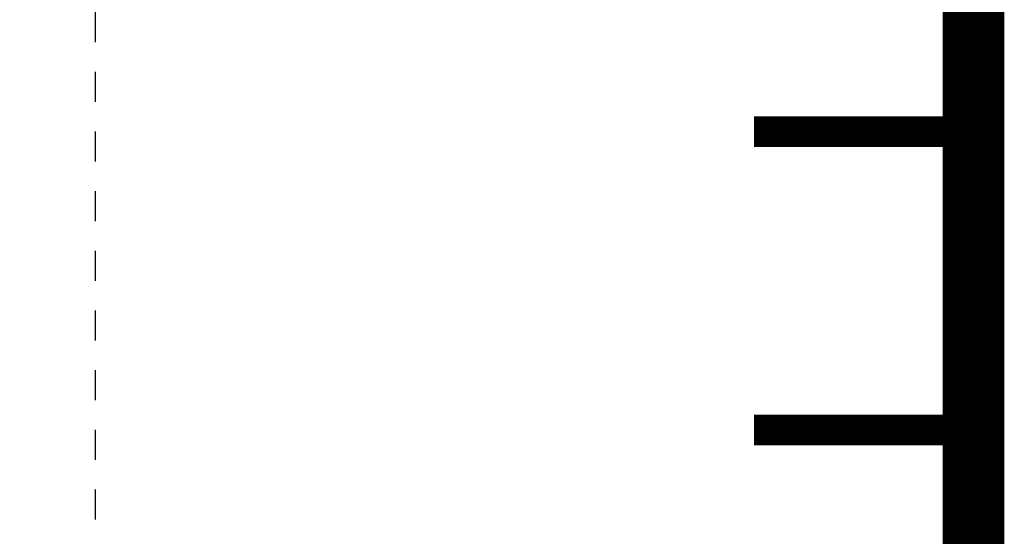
# Model space of a CAD drawing. Extents: x -2 to 113, y -136 to 16.
# Tile 443 of 541: x 108.35 to 111.65, y -54 to -52.26. Entities that reach past the tile are written whole.
import ezdxf

# ---------------------------------------------------------------- set-up
doc = ezdxf.new("R2010")
doc.units = 0
doc.header["$MEASUREMENT"] = 0
doc.linetypes.add('DOT', pattern=[0.04, 0, -0.04])
doc.linetypes.add('SOLID', pattern=[0])
doc.layers.get('0').update_dxf_attribs({"linetype": 'SOLID'})
for name, color, linetype in [('1', 7, 'SOLID'), ('10', 7, 'SOLID'), ('11', 7, 'SOLID'), ('12', 7, 'SOLID'), ('13', 7, 'SOLID'), ('14', 7, 'SOLID'), ('15', 7, 'SOLID'), ('16', 7, 'SOLID'), ('17', 7, 'SOLID'), ('18', 7, 'SOLID'), ('19', 7, 'SOLID'), ('2', 7, 'SOLID'), ('20', 7, 'SOLID'), ('21', 7, 'SOLID'), ('22', 7, 'SOLID'), ('23', 7, 'SOLID'), ('24', 7, 'SOLID'), ('25', 7, 'SOLID'), ('26', 7, 'SOLID'), ('27', 7, 'SOLID'), ('28', 7, 'SOLID'), ('29', 7, 'SOLID'), ('3', 7, 'SOLID'), ('30', 7, 'SOLID'), ('31', 7, 'SOLID'), ('32', 7, 'SOLID'), ('33', 7, 'SOLID'), ('34', 7, 'SOLID'), ('35', 7, 'SOLID'), ('36', 7, 'SOLID'), ('37', 7, 'SOLID'), ('38', 7, 'SOLID'), ('39', 7, 'SOLID'), ('4', 7, 'SOLID'), ('40', 7, 'SOLID'), ('41', 7, 'SOLID'), ('42', 7, 'SOLID'), ('43', 7, 'SOLID'), ('44', 7, 'SOLID'), ('45', 7, 'SOLID'), ('46', 7, 'SOLID'), ('47', 7, 'SOLID'), ('48', 7, 'SOLID'), ('49', 7, 'SOLID'), ('5', 7, 'SOLID'), ('50', 7, 'SOLID'), ('51', 7, 'SOLID'), ('52', 7, 'SOLID'), ('53', 7, 'SOLID'), ('54', 7, 'SOLID'), ('55', 7, 'SOLID'), ('56', 7, 'SOLID'), ('57', 7, 'SOLID'), ('58', 7, 'SOLID'), ('59', 7, 'SOLID'), ('6', 7, 'SOLID'), ('60', 7, 'SOLID'), ('61', 7, 'SOLID'), ('62', 7, 'SOLID'), ('63', 7, 'SOLID'), ('64', 7, 'SOLID'), ('65', 7, 'SOLID'), ('66', 7, 'SOLID'), ('67', 7, 'SOLID'), ('68', 7, 'SOLID'), ('7', 7, 'SOLID'), ('8', 7, 'SOLID'), ('9', 7, 'SOLID')]:
    doc.layers.add(name, color=color, linetype=linetype)

msp = doc.modelspace()

# ---------------------------------------------------------------- linework, layer by layer
at = {"color": 7, "linetype": 'SOLID'}
for points, const_width in [([(-0.2175, -125.6385), (111.5472, -125.6385), (111.5472, 10.2438), (-0.2175, 10.2438), (-0.2175, -125.6385)], 0.2059), ([(111.5472, -52.6385), (110.8119, -52.6385)], 0.1029), ([(111.5472, -53.6385), (110.8119, -53.6385)], 0.1029)]:
    msp.add_lwpolyline(points, dxfattribs=dict(at, const_width=const_width))
at = {"color": 7, "linetype": 'DOT'}
msp.add_lwpolyline([(108.606, -25.6385), (108.606, -125.6385)], dxfattribs=at)
at = {"layer": '1', "color": 7, "linetype": 'SOLID'}
for points, const_width in [([(-0.2175, -125.6385), (111.5472, -125.6385), (111.5472, 10.2438), (-0.2175, 10.2438), (-0.2175, -125.6385)], 0.2059), ([(111.5472, -52.6385), (110.8119, -52.6385)], 0.1029), ([(111.5472, -53.6385), (110.8119, -53.6385)], 0.1029)]:
    msp.add_lwpolyline(points, dxfattribs=dict(at, const_width=const_width))
at = {"layer": '1', "color": 7, "linetype": 'DOT'}
msp.add_lwpolyline([(108.606, -25.6385), (108.606, -125.6385)], dxfattribs=at)
at = {"layer": '10', "color": 7, "linetype": 'SOLID'}
for points, const_width in [([(-0.2175, -125.6385), (111.5472, -125.6385), (111.5472, 10.2438), (-0.2175, 10.2438), (-0.2175, -125.6385)], 0.2059), ([(111.5472, -52.6385), (110.8119, -52.6385)], 0.1029), ([(111.5472, -53.6385), (110.8119, -53.6385)], 0.1029)]:
    msp.add_lwpolyline(points, dxfattribs=dict(at, const_width=const_width))
at = {"layer": '10', "color": 7, "linetype": 'DOT'}
msp.add_lwpolyline([(108.606, -25.6385), (108.606, -125.6385)], dxfattribs=at)
at = {"layer": '11', "color": 7, "linetype": 'SOLID'}
for points, const_width in [([(-0.2175, -125.6385), (111.5472, -125.6385), (111.5472, 10.2438), (-0.2175, 10.2438), (-0.2175, -125.6385)], 0.2059), ([(111.5472, -52.6385), (110.8119, -52.6385)], 0.1029), ([(111.5472, -53.6385), (110.8119, -53.6385)], 0.1029)]:
    msp.add_lwpolyline(points, dxfattribs=dict(at, const_width=const_width))
at = {"layer": '11', "color": 7, "linetype": 'DOT'}
msp.add_lwpolyline([(108.606, -25.6385), (108.606, -125.6385)], dxfattribs=at)
at = {"layer": '12', "color": 7, "linetype": 'SOLID'}
for points, const_width in [([(-0.2175, -125.6385), (111.5472, -125.6385), (111.5472, 10.2438), (-0.2175, 10.2438), (-0.2175, -125.6385)], 0.2059), ([(111.5472, -52.6385), (110.8119, -52.6385)], 0.1029), ([(111.5472, -53.6385), (110.8119, -53.6385)], 0.1029)]:
    msp.add_lwpolyline(points, dxfattribs=dict(at, const_width=const_width))
at = {"layer": '12', "color": 7, "linetype": 'DOT'}
msp.add_lwpolyline([(108.606, -25.6385), (108.606, -125.6385)], dxfattribs=at)
at = {"layer": '13', "color": 7, "linetype": 'SOLID'}
for points, const_width in [([(-0.2175, -125.6385), (111.5472, -125.6385), (111.5472, 10.2438), (-0.2175, 10.2438), (-0.2175, -125.6385)], 0.2059), ([(111.5472, -52.6385), (110.8119, -52.6385)], 0.1029), ([(111.5472, -53.6385), (110.8119, -53.6385)], 0.1029)]:
    msp.add_lwpolyline(points, dxfattribs=dict(at, const_width=const_width))
at = {"layer": '13', "color": 7, "linetype": 'DOT'}
msp.add_lwpolyline([(108.606, -25.6385), (108.606, -125.6385)], dxfattribs=at)
at = {"layer": '14', "color": 7, "linetype": 'SOLID'}
for points, const_width in [([(-0.2175, -125.6385), (111.5472, -125.6385), (111.5472, 10.2438), (-0.2175, 10.2438), (-0.2175, -125.6385)], 0.2059), ([(111.5472, -52.6385), (110.8119, -52.6385)], 0.1029), ([(111.5472, -53.6385), (110.8119, -53.6385)], 0.1029)]:
    msp.add_lwpolyline(points, dxfattribs=dict(at, const_width=const_width))
at = {"layer": '14', "color": 7, "linetype": 'DOT'}
msp.add_lwpolyline([(108.606, -25.6385), (108.606, -125.6385)], dxfattribs=at)
at = {"layer": '15', "color": 7, "linetype": 'SOLID'}
for points, const_width in [([(-0.2175, -125.6385), (111.5472, -125.6385), (111.5472, 10.2438), (-0.2175, 10.2438), (-0.2175, -125.6385)], 0.2059), ([(111.5472, -52.6385), (110.8119, -52.6385)], 0.1029), ([(111.5472, -53.6385), (110.8119, -53.6385)], 0.1029)]:
    msp.add_lwpolyline(points, dxfattribs=dict(at, const_width=const_width))
at = {"layer": '15', "color": 7, "linetype": 'DOT'}
msp.add_lwpolyline([(108.606, -25.6385), (108.606, -125.6385)], dxfattribs=at)
at = {"layer": '16', "color": 7, "linetype": 'SOLID'}
for points, const_width in [([(-0.2175, -125.6385), (111.5472, -125.6385), (111.5472, 10.2438), (-0.2175, 10.2438), (-0.2175, -125.6385)], 0.2059), ([(111.5472, -52.6385), (110.8119, -52.6385)], 0.1029), ([(111.5472, -53.6385), (110.8119, -53.6385)], 0.1029)]:
    msp.add_lwpolyline(points, dxfattribs=dict(at, const_width=const_width))
at = {"layer": '16', "color": 7, "linetype": 'DOT'}
msp.add_lwpolyline([(108.606, -25.6385), (108.606, -125.6385)], dxfattribs=at)
at = {"layer": '17', "color": 7, "linetype": 'SOLID'}
for points, const_width in [([(-0.2175, -125.6385), (111.5472, -125.6385), (111.5472, 10.2438), (-0.2175, 10.2438), (-0.2175, -125.6385)], 0.2059), ([(111.5472, -52.6385), (110.8119, -52.6385)], 0.1029), ([(111.5472, -53.6385), (110.8119, -53.6385)], 0.1029)]:
    msp.add_lwpolyline(points, dxfattribs=dict(at, const_width=const_width))
at = {"layer": '17', "color": 7, "linetype": 'DOT'}
msp.add_lwpolyline([(108.606, -25.6385), (108.606, -125.6385)], dxfattribs=at)
at = {"layer": '18', "color": 7, "linetype": 'SOLID'}
for points, const_width in [([(-0.2175, -125.6385), (111.5472, -125.6385), (111.5472, 10.2438), (-0.2175, 10.2438), (-0.2175, -125.6385)], 0.2059), ([(111.5472, -52.6385), (110.8119, -52.6385)], 0.1029), ([(111.5472, -53.6385), (110.8119, -53.6385)], 0.1029)]:
    msp.add_lwpolyline(points, dxfattribs=dict(at, const_width=const_width))
at = {"layer": '18', "color": 7, "linetype": 'DOT'}
msp.add_lwpolyline([(108.606, -25.6385), (108.606, -125.6385)], dxfattribs=at)
at = {"layer": '19', "color": 7, "linetype": 'SOLID'}
for points, const_width in [([(-0.2175, -125.6385), (111.5472, -125.6385), (111.5472, 10.2438), (-0.2175, 10.2438), (-0.2175, -125.6385)], 0.2059), ([(111.5472, -52.6385), (110.8119, -52.6385)], 0.1029), ([(111.5472, -53.6385), (110.8119, -53.6385)], 0.1029)]:
    msp.add_lwpolyline(points, dxfattribs=dict(at, const_width=const_width))
at = {"layer": '19', "color": 7, "linetype": 'DOT'}
msp.add_lwpolyline([(108.606, -25.6385), (108.606, -125.6385)], dxfattribs=at)
at = {"layer": '2', "color": 7, "linetype": 'SOLID'}
for points, const_width in [([(-0.2175, -125.6385), (111.5472, -125.6385), (111.5472, 10.2438), (-0.2175, 10.2438), (-0.2175, -125.6385)], 0.2059), ([(111.5472, -52.6385), (110.8119, -52.6385)], 0.1029), ([(111.5472, -53.6385), (110.8119, -53.6385)], 0.1029)]:
    msp.add_lwpolyline(points, dxfattribs=dict(at, const_width=const_width))
at = {"layer": '2', "color": 7, "linetype": 'DOT'}
msp.add_lwpolyline([(108.606, -25.6385), (108.606, -125.6385)], dxfattribs=at)
at = {"layer": '20', "color": 7, "linetype": 'SOLID'}
for points, const_width in [([(-0.2175, -125.6385), (111.5472, -125.6385), (111.5472, 10.2438), (-0.2175, 10.2438), (-0.2175, -125.6385)], 0.2059), ([(111.5472, -52.6385), (110.8119, -52.6385)], 0.1029), ([(111.5472, -53.6385), (110.8119, -53.6385)], 0.1029)]:
    msp.add_lwpolyline(points, dxfattribs=dict(at, const_width=const_width))
at = {"layer": '20', "color": 7, "linetype": 'DOT'}
msp.add_lwpolyline([(108.606, -25.6385), (108.606, -125.6385)], dxfattribs=at)
at = {"layer": '21', "color": 7, "linetype": 'SOLID'}
for points, const_width in [([(-0.2175, -125.6385), (111.5472, -125.6385), (111.5472, 10.2438), (-0.2175, 10.2438), (-0.2175, -125.6385)], 0.2059), ([(111.5472, -52.6385), (110.8119, -52.6385)], 0.1029), ([(111.5472, -53.6385), (110.8119, -53.6385)], 0.1029)]:
    msp.add_lwpolyline(points, dxfattribs=dict(at, const_width=const_width))
at = {"layer": '21', "color": 7, "linetype": 'DOT'}
msp.add_lwpolyline([(108.606, -25.6385), (108.606, -125.6385)], dxfattribs=at)
at = {"layer": '22', "color": 7, "linetype": 'SOLID'}
for points, const_width in [([(-0.2175, -125.6385), (111.5472, -125.6385), (111.5472, 10.2438), (-0.2175, 10.2438), (-0.2175, -125.6385)], 0.2059), ([(111.5472, -52.6385), (110.8119, -52.6385)], 0.1029), ([(111.5472, -53.6385), (110.8119, -53.6385)], 0.1029)]:
    msp.add_lwpolyline(points, dxfattribs=dict(at, const_width=const_width))
at = {"layer": '22', "color": 7, "linetype": 'DOT'}
msp.add_lwpolyline([(108.606, -25.6385), (108.606, -125.6385)], dxfattribs=at)
at = {"layer": '23', "color": 7, "linetype": 'SOLID'}
for points, const_width in [([(-0.2175, -125.6385), (111.5472, -125.6385), (111.5472, 10.2438), (-0.2175, 10.2438), (-0.2175, -125.6385)], 0.2059), ([(111.5472, -52.6385), (110.8119, -52.6385)], 0.1029), ([(111.5472, -53.6385), (110.8119, -53.6385)], 0.1029)]:
    msp.add_lwpolyline(points, dxfattribs=dict(at, const_width=const_width))
at = {"layer": '23', "color": 7, "linetype": 'DOT'}
msp.add_lwpolyline([(108.606, -25.6385), (108.606, -125.6385)], dxfattribs=at)
at = {"layer": '24', "color": 7, "linetype": 'SOLID'}
for points, const_width in [([(-0.2175, -125.6385), (111.5472, -125.6385), (111.5472, 10.2438), (-0.2175, 10.2438), (-0.2175, -125.6385)], 0.2059), ([(111.5472, -52.6385), (110.8119, -52.6385)], 0.1029), ([(111.5472, -53.6385), (110.8119, -53.6385)], 0.1029)]:
    msp.add_lwpolyline(points, dxfattribs=dict(at, const_width=const_width))
at = {"layer": '24', "color": 7, "linetype": 'DOT'}
msp.add_lwpolyline([(108.606, -25.6385), (108.606, -125.6385)], dxfattribs=at)
at = {"layer": '25', "color": 7, "linetype": 'SOLID'}
for points, const_width in [([(-0.2175, -125.6385), (111.5472, -125.6385), (111.5472, 10.2438), (-0.2175, 10.2438), (-0.2175, -125.6385)], 0.2059), ([(111.5472, -52.6385), (110.8119, -52.6385)], 0.1029), ([(111.5472, -53.6385), (110.8119, -53.6385)], 0.1029)]:
    msp.add_lwpolyline(points, dxfattribs=dict(at, const_width=const_width))
at = {"layer": '25', "color": 7, "linetype": 'DOT'}
msp.add_lwpolyline([(108.606, -25.6385), (108.606, -125.6385)], dxfattribs=at)
at = {"layer": '26', "color": 7, "linetype": 'SOLID'}
for points, const_width in [([(-0.2175, -125.6385), (111.5472, -125.6385), (111.5472, 10.2438), (-0.2175, 10.2438), (-0.2175, -125.6385)], 0.2059), ([(111.5472, -52.6385), (110.8119, -52.6385)], 0.1029), ([(111.5472, -53.6385), (110.8119, -53.6385)], 0.1029)]:
    msp.add_lwpolyline(points, dxfattribs=dict(at, const_width=const_width))
at = {"layer": '26', "color": 7, "linetype": 'DOT'}
msp.add_lwpolyline([(108.606, -25.6385), (108.606, -125.6385)], dxfattribs=at)
at = {"layer": '27', "color": 7, "linetype": 'SOLID'}
for points, const_width in [([(-0.2175, -125.6385), (111.5472, -125.6385), (111.5472, 10.2438), (-0.2175, 10.2438), (-0.2175, -125.6385)], 0.2059), ([(111.5472, -52.6385), (110.8119, -52.6385)], 0.1029), ([(111.5472, -53.6385), (110.8119, -53.6385)], 0.1029)]:
    msp.add_lwpolyline(points, dxfattribs=dict(at, const_width=const_width))
at = {"layer": '27', "color": 7, "linetype": 'DOT'}
msp.add_lwpolyline([(108.606, -25.6385), (108.606, -125.6385)], dxfattribs=at)
at = {"layer": '28', "color": 7, "linetype": 'SOLID'}
for points, const_width in [([(-0.2175, -125.6385), (111.5472, -125.6385), (111.5472, 10.2438), (-0.2175, 10.2438), (-0.2175, -125.6385)], 0.2059), ([(111.5472, -52.6385), (110.8119, -52.6385)], 0.1029), ([(111.5472, -53.6385), (110.8119, -53.6385)], 0.1029)]:
    msp.add_lwpolyline(points, dxfattribs=dict(at, const_width=const_width))
at = {"layer": '28', "color": 7, "linetype": 'DOT'}
msp.add_lwpolyline([(108.606, -25.6385), (108.606, -125.6385)], dxfattribs=at)
at = {"layer": '29', "color": 7, "linetype": 'SOLID'}
for points, const_width in [([(-0.2175, -125.6385), (111.5472, -125.6385), (111.5472, 10.2438), (-0.2175, 10.2438), (-0.2175, -125.6385)], 0.2059), ([(111.5472, -52.6385), (110.8119, -52.6385)], 0.1029), ([(111.5472, -53.6385), (110.8119, -53.6385)], 0.1029)]:
    msp.add_lwpolyline(points, dxfattribs=dict(at, const_width=const_width))
at = {"layer": '29', "color": 7, "linetype": 'DOT'}
msp.add_lwpolyline([(108.606, -25.6385), (108.606, -125.6385)], dxfattribs=at)
at = {"layer": '3', "color": 7, "linetype": 'SOLID'}
for points, const_width in [([(-0.2175, -125.6385), (111.5472, -125.6385), (111.5472, 10.2438), (-0.2175, 10.2438), (-0.2175, -125.6385)], 0.2059), ([(111.5472, -52.6385), (110.8119, -52.6385)], 0.1029), ([(111.5472, -53.6385), (110.8119, -53.6385)], 0.1029)]:
    msp.add_lwpolyline(points, dxfattribs=dict(at, const_width=const_width))
at = {"layer": '3', "color": 7, "linetype": 'DOT'}
msp.add_lwpolyline([(108.606, -25.6385), (108.606, -125.6385)], dxfattribs=at)
at = {"layer": '30', "color": 7, "linetype": 'SOLID'}
for points, const_width in [([(-0.2175, -125.6385), (111.5472, -125.6385), (111.5472, 10.2438), (-0.2175, 10.2438), (-0.2175, -125.6385)], 0.2059), ([(111.5472, -52.6385), (110.8119, -52.6385)], 0.1029), ([(111.5472, -53.6385), (110.8119, -53.6385)], 0.1029)]:
    msp.add_lwpolyline(points, dxfattribs=dict(at, const_width=const_width))
at = {"layer": '30', "color": 7, "linetype": 'DOT'}
msp.add_lwpolyline([(108.606, -25.6385), (108.606, -125.6385)], dxfattribs=at)
at = {"layer": '31', "color": 7, "linetype": 'SOLID'}
for points, const_width in [([(-0.2175, -125.6385), (111.5472, -125.6385), (111.5472, 10.2438), (-0.2175, 10.2438), (-0.2175, -125.6385)], 0.2059), ([(111.5472, -52.6385), (110.8119, -52.6385)], 0.1029), ([(111.5472, -53.6385), (110.8119, -53.6385)], 0.1029)]:
    msp.add_lwpolyline(points, dxfattribs=dict(at, const_width=const_width))
at = {"layer": '31', "color": 7, "linetype": 'DOT'}
msp.add_lwpolyline([(108.606, -25.6385), (108.606, -125.6385)], dxfattribs=at)
at = {"layer": '32', "color": 7, "linetype": 'SOLID'}
for points, const_width in [([(-0.2175, -125.6385), (111.5472, -125.6385), (111.5472, 10.2438), (-0.2175, 10.2438), (-0.2175, -125.6385)], 0.2059), ([(111.5472, -52.6385), (110.8119, -52.6385)], 0.1029), ([(111.5472, -53.6385), (110.8119, -53.6385)], 0.1029)]:
    msp.add_lwpolyline(points, dxfattribs=dict(at, const_width=const_width))
at = {"layer": '32', "color": 7, "linetype": 'DOT'}
msp.add_lwpolyline([(108.606, -25.6385), (108.606, -125.6385)], dxfattribs=at)
at = {"layer": '33', "color": 7, "linetype": 'SOLID'}
for points, const_width in [([(-0.2175, -125.6385), (111.5472, -125.6385), (111.5472, 10.2438), (-0.2175, 10.2438), (-0.2175, -125.6385)], 0.2059), ([(111.5472, -52.6385), (110.8119, -52.6385)], 0.1029), ([(111.5472, -53.6385), (110.8119, -53.6385)], 0.1029)]:
    msp.add_lwpolyline(points, dxfattribs=dict(at, const_width=const_width))
at = {"layer": '33', "color": 7, "linetype": 'DOT'}
msp.add_lwpolyline([(108.606, -25.6385), (108.606, -125.6385)], dxfattribs=at)
at = {"layer": '34', "color": 7, "linetype": 'SOLID'}
for points, const_width in [([(-0.2175, -125.6385), (111.5472, -125.6385), (111.5472, 10.2438), (-0.2175, 10.2438), (-0.2175, -125.6385)], 0.2059), ([(111.5472, -52.6385), (110.8119, -52.6385)], 0.1029), ([(111.5472, -53.6385), (110.8119, -53.6385)], 0.1029)]:
    msp.add_lwpolyline(points, dxfattribs=dict(at, const_width=const_width))
at = {"layer": '34', "color": 7, "linetype": 'DOT'}
msp.add_lwpolyline([(108.606, -25.6385), (108.606, -125.6385)], dxfattribs=at)
at = {"layer": '35', "color": 7, "linetype": 'SOLID'}
for points, const_width in [([(-0.2175, -125.6385), (111.5472, -125.6385), (111.5472, 10.2438), (-0.2175, 10.2438), (-0.2175, -125.6385)], 0.2059), ([(111.5472, -52.6385), (110.8119, -52.6385)], 0.1029), ([(111.5472, -53.6385), (110.8119, -53.6385)], 0.1029)]:
    msp.add_lwpolyline(points, dxfattribs=dict(at, const_width=const_width))
at = {"layer": '35', "color": 7, "linetype": 'DOT'}
msp.add_lwpolyline([(108.606, -25.6385), (108.606, -125.6385)], dxfattribs=at)
at = {"layer": '36', "color": 7, "linetype": 'SOLID'}
for points, const_width in [([(-0.2175, -125.6385), (111.5472, -125.6385), (111.5472, 10.2438), (-0.2175, 10.2438), (-0.2175, -125.6385)], 0.2059), ([(111.5472, -52.6385), (110.8119, -52.6385)], 0.1029), ([(111.5472, -53.6385), (110.8119, -53.6385)], 0.1029)]:
    msp.add_lwpolyline(points, dxfattribs=dict(at, const_width=const_width))
at = {"layer": '36', "color": 7, "linetype": 'DOT'}
msp.add_lwpolyline([(108.606, -25.6385), (108.606, -125.6385)], dxfattribs=at)
at = {"layer": '37', "color": 7, "linetype": 'SOLID'}
for points, const_width in [([(-0.2175, -125.6385), (111.5472, -125.6385), (111.5472, 10.2438), (-0.2175, 10.2438), (-0.2175, -125.6385)], 0.2059), ([(111.5472, -52.6385), (110.8119, -52.6385)], 0.1029), ([(111.5472, -53.6385), (110.8119, -53.6385)], 0.1029)]:
    msp.add_lwpolyline(points, dxfattribs=dict(at, const_width=const_width))
at = {"layer": '37', "color": 7, "linetype": 'DOT'}
msp.add_lwpolyline([(108.606, -25.6385), (108.606, -125.6385)], dxfattribs=at)
at = {"layer": '38', "color": 7, "linetype": 'SOLID'}
for points, const_width in [([(-0.2175, -125.6385), (111.5472, -125.6385), (111.5472, 10.2438), (-0.2175, 10.2438), (-0.2175, -125.6385)], 0.2059), ([(111.5472, -52.6385), (110.8119, -52.6385)], 0.1029), ([(111.5472, -53.6385), (110.8119, -53.6385)], 0.1029)]:
    msp.add_lwpolyline(points, dxfattribs=dict(at, const_width=const_width))
at = {"layer": '38', "color": 7, "linetype": 'DOT'}
msp.add_lwpolyline([(108.606, -25.6385), (108.606, -125.6385)], dxfattribs=at)
at = {"layer": '39', "color": 7, "linetype": 'SOLID'}
for points, const_width in [([(-0.2175, -125.6385), (111.5472, -125.6385), (111.5472, 10.2438), (-0.2175, 10.2438), (-0.2175, -125.6385)], 0.2059), ([(111.5472, -52.6385), (110.8119, -52.6385)], 0.1029), ([(111.5472, -53.6385), (110.8119, -53.6385)], 0.1029)]:
    msp.add_lwpolyline(points, dxfattribs=dict(at, const_width=const_width))
at = {"layer": '39', "color": 7, "linetype": 'DOT'}
msp.add_lwpolyline([(108.606, -25.6385), (108.606, -125.6385)], dxfattribs=at)
at = {"layer": '4', "color": 7, "linetype": 'SOLID'}
for points, const_width in [([(-0.2175, -125.6385), (111.5472, -125.6385), (111.5472, 10.2438), (-0.2175, 10.2438), (-0.2175, -125.6385)], 0.2059), ([(111.5472, -52.6385), (110.8119, -52.6385)], 0.1029), ([(111.5472, -53.6385), (110.8119, -53.6385)], 0.1029)]:
    msp.add_lwpolyline(points, dxfattribs=dict(at, const_width=const_width))
at = {"layer": '4', "color": 7, "linetype": 'DOT'}
msp.add_lwpolyline([(108.606, -25.6385), (108.606, -125.6385)], dxfattribs=at)
at = {"layer": '40', "color": 7, "linetype": 'SOLID'}
for points, const_width in [([(-0.2175, -125.6385), (111.5472, -125.6385), (111.5472, 10.2438), (-0.2175, 10.2438), (-0.2175, -125.6385)], 0.2059), ([(111.5472, -52.6385), (110.8119, -52.6385)], 0.1029), ([(111.5472, -53.6385), (110.8119, -53.6385)], 0.1029)]:
    msp.add_lwpolyline(points, dxfattribs=dict(at, const_width=const_width))
at = {"layer": '40', "color": 7, "linetype": 'DOT'}
msp.add_lwpolyline([(108.606, -25.6385), (108.606, -125.6385)], dxfattribs=at)
at = {"layer": '41', "color": 7, "linetype": 'SOLID'}
for points, const_width in [([(-0.2175, -125.6385), (111.5472, -125.6385), (111.5472, 10.2438), (-0.2175, 10.2438), (-0.2175, -125.6385)], 0.2059), ([(111.5472, -52.6385), (110.8119, -52.6385)], 0.1029), ([(111.5472, -53.6385), (110.8119, -53.6385)], 0.1029)]:
    msp.add_lwpolyline(points, dxfattribs=dict(at, const_width=const_width))
at = {"layer": '41', "color": 7, "linetype": 'DOT'}
msp.add_lwpolyline([(108.606, -25.6385), (108.606, -125.6385)], dxfattribs=at)
at = {"layer": '42', "color": 7, "linetype": 'SOLID'}
for points, const_width in [([(-0.2175, -125.6385), (111.5472, -125.6385), (111.5472, 10.2438), (-0.2175, 10.2438), (-0.2175, -125.6385)], 0.2059), ([(111.5472, -52.6385), (110.8119, -52.6385)], 0.1029), ([(111.5472, -53.6385), (110.8119, -53.6385)], 0.1029)]:
    msp.add_lwpolyline(points, dxfattribs=dict(at, const_width=const_width))
at = {"layer": '42', "color": 7, "linetype": 'DOT'}
msp.add_lwpolyline([(108.606, -25.6385), (108.606, -125.6385)], dxfattribs=at)
at = {"layer": '43', "color": 7, "linetype": 'SOLID'}
for points, const_width in [([(-0.2175, -125.6385), (111.5472, -125.6385), (111.5472, 10.2438), (-0.2175, 10.2438), (-0.2175, -125.6385)], 0.2059), ([(111.5472, -52.6385), (110.8119, -52.6385)], 0.1029), ([(111.5472, -53.6385), (110.8119, -53.6385)], 0.1029)]:
    msp.add_lwpolyline(points, dxfattribs=dict(at, const_width=const_width))
at = {"layer": '43', "color": 7, "linetype": 'DOT'}
msp.add_lwpolyline([(108.606, -25.6385), (108.606, -125.6385)], dxfattribs=at)
at = {"layer": '44', "color": 7, "linetype": 'SOLID'}
for points, const_width in [([(-0.2175, -125.6385), (111.5472, -125.6385), (111.5472, 10.2438), (-0.2175, 10.2438), (-0.2175, -125.6385)], 0.2059), ([(111.5472, -52.6385), (110.8119, -52.6385)], 0.1029), ([(111.5472, -53.6385), (110.8119, -53.6385)], 0.1029)]:
    msp.add_lwpolyline(points, dxfattribs=dict(at, const_width=const_width))
at = {"layer": '44', "color": 7, "linetype": 'DOT'}
msp.add_lwpolyline([(108.606, -25.6385), (108.606, -125.6385)], dxfattribs=at)
at = {"layer": '45', "color": 7, "linetype": 'SOLID'}
for points, const_width in [([(-0.2175, -125.6385), (111.5472, -125.6385), (111.5472, 10.2438), (-0.2175, 10.2438), (-0.2175, -125.6385)], 0.2059), ([(111.5472, -52.6385), (110.8119, -52.6385)], 0.1029), ([(111.5472, -53.6385), (110.8119, -53.6385)], 0.1029)]:
    msp.add_lwpolyline(points, dxfattribs=dict(at, const_width=const_width))
at = {"layer": '45', "color": 7, "linetype": 'DOT'}
msp.add_lwpolyline([(108.606, -25.6385), (108.606, -125.6385)], dxfattribs=at)
at = {"layer": '46', "color": 7, "linetype": 'SOLID'}
for points, const_width in [([(-0.2175, -125.6385), (111.5472, -125.6385), (111.5472, 10.2438), (-0.2175, 10.2438), (-0.2175, -125.6385)], 0.2059), ([(111.5472, -52.6385), (110.8119, -52.6385)], 0.1029), ([(111.5472, -53.6385), (110.8119, -53.6385)], 0.1029)]:
    msp.add_lwpolyline(points, dxfattribs=dict(at, const_width=const_width))
at = {"layer": '46', "color": 7, "linetype": 'DOT'}
msp.add_lwpolyline([(108.606, -25.6385), (108.606, -125.6385)], dxfattribs=at)
at = {"layer": '47', "color": 7, "linetype": 'SOLID'}
for points, const_width in [([(-0.2175, -125.6385), (111.5472, -125.6385), (111.5472, 10.2438), (-0.2175, 10.2438), (-0.2175, -125.6385)], 0.2059), ([(111.5472, -52.6385), (110.8119, -52.6385)], 0.1029), ([(111.5472, -53.6385), (110.8119, -53.6385)], 0.1029)]:
    msp.add_lwpolyline(points, dxfattribs=dict(at, const_width=const_width))
at = {"layer": '47', "color": 7, "linetype": 'DOT'}
msp.add_lwpolyline([(108.606, -25.6385), (108.606, -125.6385)], dxfattribs=at)
at = {"layer": '48', "color": 7, "linetype": 'SOLID'}
for points, const_width in [([(-0.2175, -125.6385), (111.5472, -125.6385), (111.5472, 10.2438), (-0.2175, 10.2438), (-0.2175, -125.6385)], 0.2059), ([(111.5472, -52.6385), (110.8119, -52.6385)], 0.1029), ([(111.5472, -53.6385), (110.8119, -53.6385)], 0.1029)]:
    msp.add_lwpolyline(points, dxfattribs=dict(at, const_width=const_width))
at = {"layer": '48', "color": 7, "linetype": 'DOT'}
msp.add_lwpolyline([(108.606, -25.6385), (108.606, -125.6385)], dxfattribs=at)
at = {"layer": '49', "color": 7, "linetype": 'SOLID'}
for points, const_width in [([(-0.2175, -125.6385), (111.5472, -125.6385), (111.5472, 10.2438), (-0.2175, 10.2438), (-0.2175, -125.6385)], 0.2059), ([(111.5472, -52.6385), (110.8119, -52.6385)], 0.1029), ([(111.5472, -53.6385), (110.8119, -53.6385)], 0.1029)]:
    msp.add_lwpolyline(points, dxfattribs=dict(at, const_width=const_width))
at = {"layer": '49', "color": 7, "linetype": 'DOT'}
msp.add_lwpolyline([(108.606, -25.6385), (108.606, -125.6385)], dxfattribs=at)
at = {"layer": '5', "color": 7, "linetype": 'SOLID'}
for points, const_width in [([(-0.2175, -125.6385), (111.5472, -125.6385), (111.5472, 10.2438), (-0.2175, 10.2438), (-0.2175, -125.6385)], 0.2059), ([(111.5472, -52.6385), (110.8119, -52.6385)], 0.1029), ([(111.5472, -53.6385), (110.8119, -53.6385)], 0.1029)]:
    msp.add_lwpolyline(points, dxfattribs=dict(at, const_width=const_width))
at = {"layer": '5', "color": 7, "linetype": 'DOT'}
msp.add_lwpolyline([(108.606, -25.6385), (108.606, -125.6385)], dxfattribs=at)
at = {"layer": '50', "color": 7, "linetype": 'SOLID'}
for points, const_width in [([(-0.2175, -125.6385), (111.5472, -125.6385), (111.5472, 10.2438), (-0.2175, 10.2438), (-0.2175, -125.6385)], 0.2059), ([(111.5472, -52.6385), (110.8119, -52.6385)], 0.1029), ([(111.5472, -53.6385), (110.8119, -53.6385)], 0.1029)]:
    msp.add_lwpolyline(points, dxfattribs=dict(at, const_width=const_width))
at = {"layer": '50', "color": 7, "linetype": 'DOT'}
msp.add_lwpolyline([(108.606, -25.6385), (108.606, -125.6385)], dxfattribs=at)
at = {"layer": '51', "color": 7, "linetype": 'SOLID'}
for points, const_width in [([(-0.2175, -125.6385), (111.5472, -125.6385), (111.5472, 10.2438), (-0.2175, 10.2438), (-0.2175, -125.6385)], 0.2059), ([(111.5472, -52.6385), (110.8119, -52.6385)], 0.1029), ([(111.5472, -53.6385), (110.8119, -53.6385)], 0.1029)]:
    msp.add_lwpolyline(points, dxfattribs=dict(at, const_width=const_width))
at = {"layer": '51', "color": 7, "linetype": 'DOT'}
msp.add_lwpolyline([(108.606, -25.6385), (108.606, -125.6385)], dxfattribs=at)
at = {"layer": '52', "color": 7, "linetype": 'SOLID'}
for points, const_width in [([(-0.2175, -125.6385), (111.5472, -125.6385), (111.5472, 10.2438), (-0.2175, 10.2438), (-0.2175, -125.6385)], 0.2059), ([(111.5472, -52.6385), (110.8119, -52.6385)], 0.1029), ([(111.5472, -53.6385), (110.8119, -53.6385)], 0.1029)]:
    msp.add_lwpolyline(points, dxfattribs=dict(at, const_width=const_width))
at = {"layer": '52', "color": 7, "linetype": 'DOT'}
msp.add_lwpolyline([(108.606, -25.6385), (108.606, -125.6385)], dxfattribs=at)
at = {"layer": '53', "color": 7, "linetype": 'SOLID'}
for points, const_width in [([(-0.2175, -125.6385), (111.5472, -125.6385), (111.5472, 10.2438), (-0.2175, 10.2438), (-0.2175, -125.6385)], 0.2059), ([(111.5472, -52.6385), (110.8119, -52.6385)], 0.1029), ([(111.5472, -53.6385), (110.8119, -53.6385)], 0.1029)]:
    msp.add_lwpolyline(points, dxfattribs=dict(at, const_width=const_width))
at = {"layer": '53', "color": 7, "linetype": 'DOT'}
msp.add_lwpolyline([(108.606, -25.6385), (108.606, -125.6385)], dxfattribs=at)
at = {"layer": '54', "color": 7, "linetype": 'SOLID'}
for points, const_width in [([(-0.2175, -125.6385), (111.5472, -125.6385), (111.5472, 10.2438), (-0.2175, 10.2438), (-0.2175, -125.6385)], 0.2059), ([(111.5472, -52.6385), (110.8119, -52.6385)], 0.1029), ([(111.5472, -53.6385), (110.8119, -53.6385)], 0.1029)]:
    msp.add_lwpolyline(points, dxfattribs=dict(at, const_width=const_width))
at = {"layer": '54', "color": 7, "linetype": 'DOT'}
msp.add_lwpolyline([(108.606, -25.6385), (108.606, -125.6385)], dxfattribs=at)
at = {"layer": '55', "color": 7, "linetype": 'SOLID'}
for points, const_width in [([(-0.2175, -125.6385), (111.5472, -125.6385), (111.5472, 10.2438), (-0.2175, 10.2438), (-0.2175, -125.6385)], 0.2059), ([(111.5472, -52.6385), (110.8119, -52.6385)], 0.1029), ([(111.5472, -53.6385), (110.8119, -53.6385)], 0.1029)]:
    msp.add_lwpolyline(points, dxfattribs=dict(at, const_width=const_width))
at = {"layer": '55', "color": 7, "linetype": 'DOT'}
msp.add_lwpolyline([(108.606, -25.6385), (108.606, -125.6385)], dxfattribs=at)
at = {"layer": '56', "color": 7, "linetype": 'SOLID'}
for points, const_width in [([(-0.2175, -125.6385), (111.5472, -125.6385), (111.5472, 10.2438), (-0.2175, 10.2438), (-0.2175, -125.6385)], 0.2059), ([(111.5472, -52.6385), (110.8119, -52.6385)], 0.1029), ([(111.5472, -53.6385), (110.8119, -53.6385)], 0.1029)]:
    msp.add_lwpolyline(points, dxfattribs=dict(at, const_width=const_width))
at = {"layer": '56', "color": 7, "linetype": 'DOT'}
msp.add_lwpolyline([(108.606, -25.6385), (108.606, -125.6385)], dxfattribs=at)
at = {"layer": '57', "color": 7, "linetype": 'SOLID'}
for points, const_width in [([(-0.2175, -125.6385), (111.5472, -125.6385), (111.5472, 10.2438), (-0.2175, 10.2438), (-0.2175, -125.6385)], 0.2059), ([(111.5472, -52.6385), (110.8119, -52.6385)], 0.1029), ([(111.5472, -53.6385), (110.8119, -53.6385)], 0.1029)]:
    msp.add_lwpolyline(points, dxfattribs=dict(at, const_width=const_width))
at = {"layer": '57', "color": 7, "linetype": 'DOT'}
msp.add_lwpolyline([(108.606, -25.6385), (108.606, -125.6385)], dxfattribs=at)
at = {"layer": '58', "color": 7, "linetype": 'SOLID'}
for points, const_width in [([(-0.2175, -125.6385), (111.5472, -125.6385), (111.5472, 10.2438), (-0.2175, 10.2438), (-0.2175, -125.6385)], 0.2059), ([(111.5472, -52.6385), (110.8119, -52.6385)], 0.1029), ([(111.5472, -53.6385), (110.8119, -53.6385)], 0.1029)]:
    msp.add_lwpolyline(points, dxfattribs=dict(at, const_width=const_width))
at = {"layer": '58', "color": 7, "linetype": 'DOT'}
msp.add_lwpolyline([(108.606, -25.6385), (108.606, -125.6385)], dxfattribs=at)
at = {"layer": '59', "color": 7, "linetype": 'SOLID'}
for points, const_width in [([(-0.2175, -125.6385), (111.5472, -125.6385), (111.5472, 10.2438), (-0.2175, 10.2438), (-0.2175, -125.6385)], 0.2059), ([(111.5472, -52.6385), (110.8119, -52.6385)], 0.1029), ([(111.5472, -53.6385), (110.8119, -53.6385)], 0.1029)]:
    msp.add_lwpolyline(points, dxfattribs=dict(at, const_width=const_width))
at = {"layer": '59', "color": 7, "linetype": 'DOT'}
msp.add_lwpolyline([(108.606, -25.6385), (108.606, -125.6385)], dxfattribs=at)
at = {"layer": '6', "color": 7, "linetype": 'SOLID'}
for points, const_width in [([(-0.2175, -125.6385), (111.5472, -125.6385), (111.5472, 10.2438), (-0.2175, 10.2438), (-0.2175, -125.6385)], 0.2059), ([(111.5472, -52.6385), (110.8119, -52.6385)], 0.1029), ([(111.5472, -53.6385), (110.8119, -53.6385)], 0.1029)]:
    msp.add_lwpolyline(points, dxfattribs=dict(at, const_width=const_width))
at = {"layer": '6', "color": 7, "linetype": 'DOT'}
msp.add_lwpolyline([(108.606, -25.6385), (108.606, -125.6385)], dxfattribs=at)
at = {"layer": '60', "color": 7, "linetype": 'SOLID'}
for points, const_width in [([(-0.2175, -125.6385), (111.5472, -125.6385), (111.5472, 10.2438), (-0.2175, 10.2438), (-0.2175, -125.6385)], 0.2059), ([(111.5472, -52.6385), (110.8119, -52.6385)], 0.1029), ([(111.5472, -53.6385), (110.8119, -53.6385)], 0.1029)]:
    msp.add_lwpolyline(points, dxfattribs=dict(at, const_width=const_width))
at = {"layer": '60', "color": 7, "linetype": 'DOT'}
msp.add_lwpolyline([(108.606, -25.6385), (108.606, -125.6385)], dxfattribs=at)
at = {"layer": '61', "color": 7, "linetype": 'SOLID'}
for points, const_width in [([(-0.2175, -125.6385), (111.5472, -125.6385), (111.5472, 10.2438), (-0.2175, 10.2438), (-0.2175, -125.6385)], 0.2059), ([(111.5472, -52.6385), (110.8119, -52.6385)], 0.1029), ([(111.5472, -53.6385), (110.8119, -53.6385)], 0.1029)]:
    msp.add_lwpolyline(points, dxfattribs=dict(at, const_width=const_width))
at = {"layer": '61', "color": 7, "linetype": 'DOT'}
msp.add_lwpolyline([(108.606, -25.6385), (108.606, -125.6385)], dxfattribs=at)
at = {"layer": '62', "color": 7, "linetype": 'SOLID'}
for points, const_width in [([(-0.2175, -125.6385), (111.5472, -125.6385), (111.5472, 10.2438), (-0.2175, 10.2438), (-0.2175, -125.6385)], 0.2059), ([(111.5472, -52.6385), (110.8119, -52.6385)], 0.1029), ([(111.5472, -53.6385), (110.8119, -53.6385)], 0.1029)]:
    msp.add_lwpolyline(points, dxfattribs=dict(at, const_width=const_width))
at = {"layer": '62', "color": 7, "linetype": 'DOT'}
msp.add_lwpolyline([(108.606, -25.6385), (108.606, -125.6385)], dxfattribs=at)
at = {"layer": '63', "color": 7, "linetype": 'SOLID'}
for points, const_width in [([(-0.2175, -125.6385), (111.5472, -125.6385), (111.5472, 10.2438), (-0.2175, 10.2438), (-0.2175, -125.6385)], 0.2059), ([(111.5472, -52.6385), (110.8119, -52.6385)], 0.1029), ([(111.5472, -53.6385), (110.8119, -53.6385)], 0.1029)]:
    msp.add_lwpolyline(points, dxfattribs=dict(at, const_width=const_width))
at = {"layer": '63', "color": 7, "linetype": 'DOT'}
msp.add_lwpolyline([(108.606, -25.6385), (108.606, -125.6385)], dxfattribs=at)
at = {"layer": '64', "color": 7, "linetype": 'SOLID'}
for points, const_width in [([(-0.2175, -125.6385), (111.5472, -125.6385), (111.5472, 10.2438), (-0.2175, 10.2438), (-0.2175, -125.6385)], 0.2059), ([(111.5472, -52.6385), (110.8119, -52.6385)], 0.1029), ([(111.5472, -53.6385), (110.8119, -53.6385)], 0.1029)]:
    msp.add_lwpolyline(points, dxfattribs=dict(at, const_width=const_width))
at = {"layer": '64', "color": 7, "linetype": 'DOT'}
msp.add_lwpolyline([(108.606, -25.6385), (108.606, -125.6385)], dxfattribs=at)
at = {"layer": '65', "color": 7, "linetype": 'SOLID'}
for points, const_width in [([(-0.2175, -125.6385), (111.5472, -125.6385), (111.5472, 10.2438), (-0.2175, 10.2438), (-0.2175, -125.6385)], 0.2059), ([(111.5472, -52.6385), (110.8119, -52.6385)], 0.1029), ([(111.5472, -53.6385), (110.8119, -53.6385)], 0.1029)]:
    msp.add_lwpolyline(points, dxfattribs=dict(at, const_width=const_width))
at = {"layer": '65', "color": 7, "linetype": 'DOT'}
msp.add_lwpolyline([(108.606, -25.6385), (108.606, -125.6385)], dxfattribs=at)
at = {"layer": '66', "color": 7, "linetype": 'SOLID'}
for points, const_width in [([(-0.2175, -125.6385), (111.5472, -125.6385), (111.5472, 10.2438), (-0.2175, 10.2438), (-0.2175, -125.6385)], 0.2059), ([(111.5472, -52.6385), (110.8119, -52.6385)], 0.1029), ([(111.5472, -53.6385), (110.8119, -53.6385)], 0.1029)]:
    msp.add_lwpolyline(points, dxfattribs=dict(at, const_width=const_width))
at = {"layer": '66', "color": 7, "linetype": 'DOT'}
msp.add_lwpolyline([(108.606, -25.6385), (108.606, -125.6385)], dxfattribs=at)
at = {"layer": '67', "color": 7, "linetype": 'SOLID'}
for points, const_width in [([(-0.2175, -125.6385), (111.5472, -125.6385), (111.5472, 10.2438), (-0.2175, 10.2438), (-0.2175, -125.6385)], 0.2059), ([(111.5472, -52.6385), (110.8119, -52.6385)], 0.1029), ([(111.5472, -53.6385), (110.8119, -53.6385)], 0.1029)]:
    msp.add_lwpolyline(points, dxfattribs=dict(at, const_width=const_width))
at = {"layer": '67', "color": 7, "linetype": 'DOT'}
msp.add_lwpolyline([(108.606, -25.6385), (108.606, -125.6385)], dxfattribs=at)
at = {"layer": '68', "color": 7, "linetype": 'SOLID'}
for points, const_width in [([(-0.2175, -125.6385), (111.5472, -125.6385), (111.5472, 10.2438), (-0.2175, 10.2438), (-0.2175, -125.6385)], 0.2059), ([(111.5472, -52.6385), (110.8119, -52.6385)], 0.1029), ([(111.5472, -53.6385), (110.8119, -53.6385)], 0.1029)]:
    msp.add_lwpolyline(points, dxfattribs=dict(at, const_width=const_width))
at = {"layer": '68', "color": 7, "linetype": 'DOT'}
msp.add_lwpolyline([(108.606, -25.6385), (108.606, -125.6385)], dxfattribs=at)
at = {"layer": '7', "color": 7, "linetype": 'SOLID'}
for points, const_width in [([(-0.2175, -125.6385), (111.5472, -125.6385), (111.5472, 10.2438), (-0.2175, 10.2438), (-0.2175, -125.6385)], 0.2059), ([(111.5472, -52.6385), (110.8119, -52.6385)], 0.1029), ([(111.5472, -53.6385), (110.8119, -53.6385)], 0.1029)]:
    msp.add_lwpolyline(points, dxfattribs=dict(at, const_width=const_width))
at = {"layer": '7', "color": 7, "linetype": 'DOT'}
msp.add_lwpolyline([(108.606, -25.6385), (108.606, -125.6385)], dxfattribs=at)
at = {"layer": '8', "color": 7, "linetype": 'SOLID'}
for points, const_width in [([(-0.2175, -125.6385), (111.5472, -125.6385), (111.5472, 10.2438), (-0.2175, 10.2438), (-0.2175, -125.6385)], 0.2059), ([(111.5472, -52.6385), (110.8119, -52.6385)], 0.1029), ([(111.5472, -53.6385), (110.8119, -53.6385)], 0.1029)]:
    msp.add_lwpolyline(points, dxfattribs=dict(at, const_width=const_width))
at = {"layer": '8', "color": 7, "linetype": 'DOT'}
msp.add_lwpolyline([(108.606, -25.6385), (108.606, -125.6385)], dxfattribs=at)
at = {"layer": '9', "color": 7, "linetype": 'SOLID'}
for points, const_width in [([(-0.2175, -125.6385), (111.5472, -125.6385), (111.5472, 10.2438), (-0.2175, 10.2438), (-0.2175, -125.6385)], 0.2059), ([(111.5472, -52.6385), (110.8119, -52.6385)], 0.1029), ([(111.5472, -53.6385), (110.8119, -53.6385)], 0.1029)]:
    msp.add_lwpolyline(points, dxfattribs=dict(at, const_width=const_width))
at = {"layer": '9', "color": 7, "linetype": 'DOT'}
msp.add_lwpolyline([(108.606, -25.6385), (108.606, -125.6385)], dxfattribs=at)

doc.saveas('drawing.dxf')
